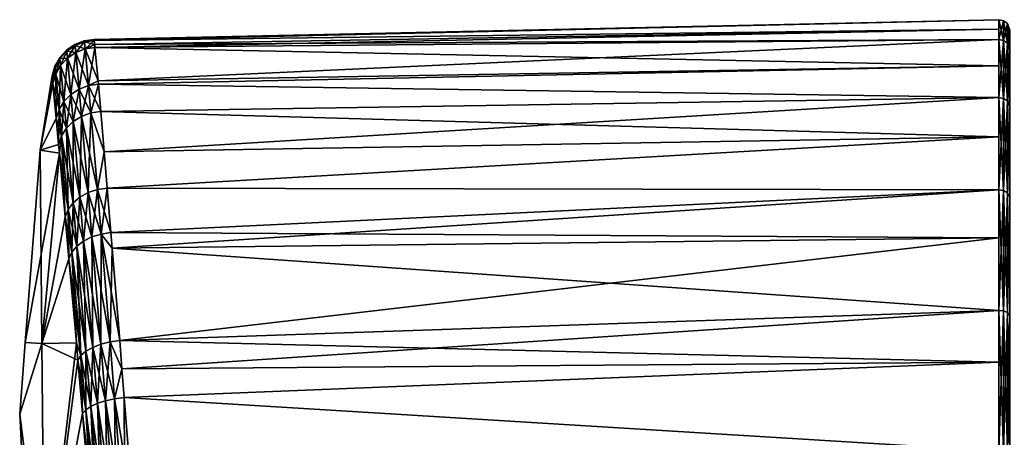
# Model space of a CAD drawing. Extents: x -0.061 to 0.061, y -0.218 to 0.031.
# Tile 467 of 656: x -0.061 to -0.033, y 0.003 to 0.015. Entities that reach past the tile are written whole.
import ezdxf

# ---------------------------------------------------------------- set-up
doc = ezdxf.new("R2010")
doc.units = 0
doc.layers.add('mesh', color=7, linetype='CONTINUOUS')

msp = doc.modelspace()

# ---------------------------------------------------------------- meshes
at = {"layer": 'mesh'}
mesh = msp.add_polyface(dxfattribs=at)
corners = [(-0.058891, 0.014607, 0.109096), (-0.059173, 0.014594, 0.108131), (-0.058894, 0.014635, 0.108131), (-0.058879, 0.014486, 0.110157), (-0.05917, 0.014565, 0.109096), (-0.059056, 0.013331, 0.114401), (-0.058775, 0.013374, 0.114407), (-0.058987, 0.012561, 0.115987), (-0.058784, 0.013468, 0.11408), (-0.059151, 0.014366, 0.110838), (-0.058871, 0.014408, 0.11084), (-0.058802, 0.010401, 0.119005), (-0.058524, 0.010443, 0.119021), (-0.058697, 0.009144, 0.12025), (-0.05861, 0.011466, 0.117588), (-0.058707, 0.012604, 0.115996), (-0.059064, 0.010314, 0.118948), (-0.058958, 0.009064, 0.120185), (-0.033403, 0.011885, 0.117888), (-0.033403, 0.01492, 0.110211), (-0.033403, 0.013887, 0.114241), (-0.033403, 0.013887, 0.10202), (-0.058784, 0.013468, 0.102181), (-0.058775, 0.013374, 0.101854), (-0.033403, 0.01492, 0.10605), (-0.058879, 0.014486, 0.106104), (-0.058871, 0.014408, 0.105421), (-0.058891, 0.014607, 0.107165), (-0.033403, 0.011885, 0.098373), (-0.05861, 0.011466, 0.098673), (-0.058524, 0.010443, 0.09724), (-0.058802, 0.010401, 0.097256), (-0.059056, 0.013331, 0.10186), (-0.059151, 0.014366, 0.105423), (-0.058707, 0.012604, 0.100265), (-0.058987, 0.012561, 0.100274), (-0.05842, 0.009185, 0.095993), (-0.059064, 0.010314, 0.097313), (-0.058697, 0.009144, 0.096011), (-0.033403, 0.010392, 0.119865), (-0.05842, 0.009185, 0.120268), (-0.033403, 0.012997, 0.116417), (-0.033403, 0.01519, 0.108131), (-0.033403, 0.014633, 0.112416), (-0.033403, 0.014633, 0.103845), (-0.033403, 0.012997, 0.099844), (-0.033403, 0.010392, 0.096396)]
mesh.append_faces([[corners[k] for k in face] for face in [(0, 1, 2, 2), (3, 4, 0, 0), (5, 6, 7, 7), (5, 8, 6, 6), (9, 10, 8, 8), (11, 12, 13, 13), (11, 14, 12, 12), (7, 14, 11, 11), (7, 15, 14, 14), (6, 15, 7, 7), (11, 16, 7, 7), (13, 17, 11, 11), (18, 14, 15, 15), (12, 14, 18, 18), (19, 3, 0, 0), (20, 8, 10, 10), (6, 8, 20, 20), (21, 22, 23, 23), (24, 25, 26, 26), (27, 25, 24, 24), (28, 29, 30, 30), (31, 30, 29, 29), (32, 23, 22, 22), (33, 25, 27, 27), (2, 1, 27, 27), (26, 32, 22, 22), (32, 34, 23, 23), (32, 35, 34, 34), (31, 36, 30, 30), (37, 38, 31, 31), (35, 29, 34, 34), (35, 31, 29, 29), (39, 40, 12, 12), (41, 15, 6, 6), (24, 42, 27, 27), (42, 2, 27, 27), (42, 0, 2, 2), (43, 10, 3, 3), (44, 26, 22, 22), (45, 34, 29, 29), (23, 34, 45, 45), (30, 36, 46, 46)]])
mesh = msp.add_polyface(dxfattribs=at)
corners = [(-0.033403, 0.012997, 0.116417), (-0.058775, 0.013374, 0.114407), (-0.033403, 0.013887, 0.114241), (-0.033403, 0.01492, 0.110211), (-0.058891, 0.014607, 0.109096), (-0.033403, 0.01519, 0.108131), (-0.033403, 0.014633, 0.112416), (-0.058879, 0.014486, 0.110157), (-0.058871, 0.014408, 0.11084), (-0.033403, 0.013887, 0.10202), (-0.058775, 0.013374, 0.101854), (-0.033403, 0.012997, 0.099844), (-0.033403, 0.014633, 0.103845), (-0.058784, 0.013468, 0.102181), (-0.033403, 0.01492, 0.10605), (-0.058871, 0.014408, 0.105421), (-0.0331, 0.014156, 0.10392), (-0.0331, 0.012736, 0.099993), (-0.0331, 0.012531, 0.099997), (-0.0331, 0.014343, 0.103922), (-0.0331, 0.01471, 0.108131), (-0.0331, 0.01489, 0.108131), (-0.0331, 0.014156, 0.112341), (-0.0331, 0.014343, 0.112339), (-0.0331, 0.012531, 0.116264), (-0.033272, 0.014605, 0.112409), (-0.033272, 0.012972, 0.116402), (-0.033272, 0.015161, 0.108131), (-0.033272, 0.014605, 0.103852), (-0.033272, 0.012972, 0.099859), (-0.033166, 0.014524, 0.112388), (-0.033166, 0.012899, 0.116361), (-0.033166, 0.015078, 0.108131), (-0.033166, 0.014524, 0.103873), (-0.033166, 0.012899, 0.0999), (-0.0331, 0.012736, 0.116268)]
mesh.append_faces([[corners[k] for k in face] for face in [(0, 1, 2, 2), (3, 4, 5, 5), (6, 7, 3, 3), (2, 8, 6, 6), (9, 10, 11, 11), (12, 13, 9, 9), (14, 15, 12, 12), (16, 17, 18, 18), (16, 19, 17, 17), (20, 19, 16, 16), (20, 21, 19, 19), (22, 21, 20, 20), (22, 23, 21, 21), (24, 23, 22, 22), (12, 5, 14, 14), (12, 9, 11, 11), (6, 3, 5, 5), (0, 2, 6, 6), (0, 25, 26, 26), (6, 25, 0, 0), (6, 27, 25, 25), (5, 27, 6, 6), (5, 28, 27, 27), (12, 28, 5, 5), (12, 29, 28, 28), (11, 29, 12, 12), (26, 30, 31, 31), (25, 30, 26, 26), (25, 32, 30, 30), (27, 32, 25, 25), (27, 33, 32, 32), (28, 33, 27, 27), (28, 34, 33, 33), (29, 34, 28, 28), (31, 23, 35, 35), (30, 23, 31, 31), (30, 21, 23, 23), (32, 21, 30, 30), (32, 19, 21, 21), (33, 19, 32, 32), (33, 17, 19, 19), (34, 17, 33, 33)]])
mesh = msp.add_polyface(dxfattribs=at)
corners = [(-0.060081, 0.013606, 0.108131), (-0.06, 0.013876, 0.108131), (-0.059997, 0.013848, 0.109059), (-0.059861, 0.014122, 0.108131), (-0.059858, 0.014094, 0.109072), (-0.05967, 0.01433, 0.108131), (-0.059667, 0.014302, 0.109083), (-0.059436, 0.01449, 0.108131), (-0.059433, 0.014462, 0.109091), (-0.060078, 0.013578, 0.109043), (-0.060059, 0.013387, 0.110689), (-0.059978, 0.013655, 0.110732), (-0.059839, 0.013898, 0.110771), (-0.059883, 0.012653, 0.114151), (-0.059744, 0.012883, 0.114242), (-0.059647, 0.014104, 0.110803), (-0.059553, 0.013079, 0.114316), (-0.059414, 0.014263, 0.110825), (-0.059997, 0.013848, 0.107202), (-0.060078, 0.013578, 0.107218), (-0.059858, 0.014094, 0.107189), (-0.059667, 0.014302, 0.107178), (-0.059433, 0.014462, 0.10717), (-0.059978, 0.013655, 0.105529), (-0.060059, 0.013387, 0.105572), (-0.059839, 0.013898, 0.10549), (-0.059647, 0.014104, 0.105458), (-0.059414, 0.014263, 0.105436), (-0.059883, 0.012653, 0.10211), (-0.059744, 0.012883, 0.10202), (-0.059553, 0.013079, 0.101945), (-0.059319, 0.013231, 0.101891)]
mesh.append_faces([[corners[k] for k in face] for face in [(0, 1, 2, 2), (1, 3, 4, 4), (3, 5, 6, 6), (5, 7, 8, 8), (2, 9, 0, 0), (2, 10, 9, 9), (11, 10, 2, 2), (4, 2, 1, 1), (4, 11, 2, 2), (12, 11, 4, 4), (12, 13, 11, 11), (14, 13, 12, 12), (6, 4, 3, 3), (6, 12, 4, 4), (15, 12, 6, 6), (15, 14, 12, 12), (16, 14, 15, 15), (8, 6, 5, 5), (8, 15, 6, 6), (17, 15, 8, 8), (17, 16, 15, 15), (18, 0, 19, 19), (18, 1, 0, 0), (20, 1, 18, 18), (20, 3, 1, 1), (21, 3, 20, 20), (21, 5, 3, 3), (22, 5, 21, 21), (22, 7, 5, 5), (23, 19, 24, 24), (23, 18, 19, 19), (25, 18, 23, 23), (25, 20, 18, 18), (26, 20, 25, 25), (26, 21, 20, 20), (27, 21, 26, 26), (27, 22, 21, 21), (28, 23, 24, 24), (29, 25, 23, 23), (30, 26, 25, 25), (31, 26, 30, 30), (31, 27, 26, 26)]])
mesh = msp.add_polyface(dxfattribs=at)
corners = [(-0.059436, 0.01449, 0.108131), (-0.059173, 0.014594, 0.108131), (-0.05917, 0.014565, 0.109096), (-0.058891, 0.014607, 0.109096), (-0.058879, 0.014486, 0.110157), (-0.059151, 0.014366, 0.110838), (-0.058784, 0.013468, 0.11408), (-0.059056, 0.013331, 0.114401), (-0.058871, 0.014408, 0.11084), (-0.059297, 0.010187, 0.118852), (-0.059488, 0.010025, 0.118721), (-0.059484, 0.012318, 0.115879), (-0.05938, 0.008801, 0.119932), (-0.059319, 0.013231, 0.11437), (-0.059553, 0.013079, 0.114316), (-0.059414, 0.014263, 0.110825), (-0.059251, 0.012464, 0.115947), (-0.059064, 0.010314, 0.118948), (-0.05919, 0.008947, 0.120077), (-0.059433, 0.014462, 0.109091), (-0.058987, 0.012561, 0.115987), (-0.058802, 0.010401, 0.119005), (-0.058958, 0.009064, 0.120185), (-0.05917, 0.014565, 0.107165), (-0.059433, 0.014462, 0.10717), (-0.059151, 0.014366, 0.105423), (-0.059414, 0.014263, 0.105436), (-0.058891, 0.014607, 0.107165), (-0.059056, 0.013331, 0.10186), (-0.059319, 0.013231, 0.101891), (-0.058871, 0.014408, 0.105421), (-0.058879, 0.014486, 0.106104), (-0.058987, 0.012561, 0.100274), (-0.059251, 0.012464, 0.100314), (-0.059553, 0.013079, 0.101945), (-0.059484, 0.012318, 0.100382), (-0.059297, 0.010187, 0.097409), (-0.058958, 0.009064, 0.096076), (-0.059064, 0.010314, 0.097313), (-0.059488, 0.010025, 0.09754), (-0.05919, 0.008947, 0.096184), (-0.058802, 0.010401, 0.097256), (-0.059676, 0.012131, 0.100476)]
mesh.append_faces([[corners[k] for k in face] for face in [(0, 1, 2, 2), (3, 2, 1, 1), (4, 5, 2, 2), (5, 6, 7, 7), (4, 8, 5, 5), (9, 10, 11, 11), (9, 12, 10, 10), (13, 14, 15, 15), (16, 11, 13, 13), (16, 9, 11, 11), (17, 9, 16, 16), (17, 18, 9, 9), (2, 19, 0, 0), (2, 15, 19, 19), (5, 15, 2, 2), (5, 13, 15, 15), (7, 13, 5, 5), (7, 16, 13, 13), (20, 16, 7, 7), (20, 17, 16, 16), (21, 22, 17, 17), (23, 0, 24, 24), (23, 1, 0, 0), (25, 24, 26, 26), (25, 23, 24, 24), (27, 23, 25, 25), (27, 1, 23, 23), (28, 26, 29, 29), (28, 25, 26, 26), (30, 25, 28, 28), (30, 31, 25, 25), (29, 32, 28, 28), (29, 33, 32, 32), (34, 33, 29, 29), (34, 35, 33, 33), (36, 37, 38, 38), (39, 40, 36, 36), (33, 41, 32, 32), (33, 38, 41, 41), (35, 38, 33, 33), (35, 36, 38, 38), (42, 39, 36, 36)]])
mesh = msp.add_polyface(dxfattribs=at)
corners = [(-0.060418, 0.011507, 0.108131), (-0.060059, 0.013387, 0.110689), (-0.059963, 0.012401, 0.114048), (-0.060078, 0.013578, 0.109043), (-0.060081, 0.013606, 0.108131), (-0.059895, 0.011672, 0.115543), (-0.059872, 0.011422, 0.115891), (-0.059978, 0.013655, 0.110732), (-0.059883, 0.012653, 0.114151), (-0.059815, 0.011912, 0.115671), (-0.059627, 0.009837, 0.118563), (-0.059709, 0.009634, 0.118386), (-0.059744, 0.012883, 0.114242), (-0.059676, 0.012131, 0.115785), (-0.059488, 0.010025, 0.118721), (-0.059553, 0.013079, 0.114316), (-0.059484, 0.012318, 0.115879), (-0.059319, 0.013231, 0.11437), (-0.059872, 0.011422, 0.10037), (-0.059895, 0.011672, 0.100718), (-0.060836, 0.00609, 0.108131), (-0.060078, 0.013578, 0.107218), (-0.060059, 0.013387, 0.105572), (-0.059963, 0.012401, 0.102213), (-0.059883, 0.012653, 0.10211), (-0.059744, 0.012883, 0.10202), (-0.059978, 0.013655, 0.105529), (-0.059553, 0.013079, 0.101945), (-0.059839, 0.013898, 0.10549), (-0.059484, 0.012318, 0.100382), (-0.059676, 0.012131, 0.100476), (-0.059815, 0.011912, 0.10059), (-0.059709, 0.009634, 0.097875), (-0.059627, 0.009837, 0.097698), (-0.05938, 0.008801, 0.096329), (-0.059488, 0.010025, 0.09754), (-0.059297, 0.010187, 0.097409)]
mesh.append_faces([[corners[k] for k in face] for face in [(0, 1, 2, 2), (0, 3, 1, 1), (4, 3, 0, 0), (0, 5, 6, 6), (2, 5, 0, 0), (7, 2, 1, 1), (8, 2, 7, 7), (8, 5, 2, 2), (9, 5, 8, 8), (9, 6, 5, 5), (10, 6, 9, 9), (10, 11, 6, 6), (12, 9, 8, 8), (13, 9, 12, 12), (13, 10, 9, 9), (14, 10, 13, 13), (15, 13, 12, 12), (16, 13, 15, 15), (16, 14, 13, 13), (17, 16, 15, 15), (0, 18, 19, 19), (20, 18, 0, 0), (21, 4, 0, 0), (0, 22, 21, 21), (0, 23, 22, 22), (19, 23, 0, 0), (24, 22, 23, 23), (25, 26, 24, 24), (27, 28, 25, 25), (25, 29, 27, 27), (25, 30, 29, 29), (24, 30, 25, 25), (24, 31, 30, 30), (23, 31, 24, 24), (31, 18, 32, 32), (31, 19, 18, 18), (23, 19, 31, 31), (33, 34, 35, 35), (30, 36, 29, 29), (31, 35, 30, 30), (31, 33, 35, 35), (32, 33, 31, 31)]])
mesh = msp.add_polyface(dxfattribs=at)
corners = [(-0.033403, 0.010392, 0.119865), (-0.058524, 0.010443, 0.119021), (-0.033403, 0.011885, 0.117888), (-0.033403, 0.00904, 0.120925), (-0.05842, 0.009185, 0.120268), (-0.033403, 0.006991, 0.122532), (-0.058385, 0.00875, 0.120574), (-0.058707, 0.012604, 0.115996), (-0.033403, 0.012997, 0.116417), (-0.033403, 0.011885, 0.098373), (-0.058524, 0.010443, 0.09724), (-0.033403, 0.010392, 0.096396), (-0.033403, 0.012997, 0.099844), (-0.05861, 0.011466, 0.098673), (-0.058385, 0.00875, 0.095687), (-0.033403, 0.00904, 0.095336), (-0.0331, 0.009946, 0.096628), (-0.0331, 0.010178, 0.096606), (-0.0331, 0.006838, 0.093987), (-0.0331, 0.012531, 0.099997), (-0.0331, 0.012736, 0.099993), (-0.0331, 0.009946, 0.119633), (-0.0331, 0.012736, 0.116268), (-0.0331, 0.012531, 0.116264), (-0.0331, 0.010178, 0.119655), (-0.0331, 0.006577, 0.122219), (-0.033403, 0.006991, 0.093729), (-0.033272, 0.010371, 0.119845), (-0.033272, 0.006976, 0.122507), (-0.033272, 0.012972, 0.116402), (-0.033272, 0.010371, 0.096416), (-0.033272, 0.012972, 0.099859), (-0.033272, 0.006976, 0.093754), (-0.033166, 0.010312, 0.119787), (-0.033166, 0.006934, 0.122436), (-0.033166, 0.012899, 0.116361), (-0.033166, 0.010312, 0.096474), (-0.033166, 0.012899, 0.0999), (-0.033166, 0.006934, 0.093825), (-0.0331, 0.006838, 0.122274)]
mesh.append_faces([[corners[k] for k in face] for face in [(0, 1, 2, 2), (3, 4, 0, 0), (5, 6, 3, 3), (2, 7, 8, 8), (9, 10, 11, 11), (12, 13, 9, 9), (11, 14, 15, 15), (16, 17, 18, 18), (19, 17, 16, 16), (19, 20, 17, 17), (21, 22, 23, 23), (21, 24, 22, 22), (25, 24, 21, 21), (11, 12, 9, 9), (11, 15, 26, 26), (0, 2, 8, 8), (5, 3, 0, 0), (5, 27, 28, 28), (0, 27, 5, 5), (0, 29, 27, 27), (8, 29, 0, 0), (12, 30, 31, 31), (11, 30, 12, 12), (11, 32, 30, 30), (26, 32, 11, 11), (28, 33, 34, 34), (27, 33, 28, 28), (27, 35, 33, 33), (29, 35, 27, 27), (31, 36, 37, 37), (30, 36, 31, 31), (30, 38, 36, 36), (32, 38, 30, 30), (33, 24, 34, 34), (33, 35, 24, 24), (36, 17, 37, 37), (36, 38, 17, 17), (34, 24, 39, 39), (35, 22, 24, 24), (37, 17, 20, 20), (38, 18, 17, 17)]])
mesh = msp.add_polyface(dxfattribs=at)
corners = [(-0.060836, 0.00609, 0.108131), (-0.060418, 0.011507, 0.108131), (-0.060371, 0.006055, 0.115827), (-0.059709, 0.009634, 0.118386), (-0.059603, 0.008451, 0.119559), (-0.059872, 0.011422, 0.115891), (-0.059395, 0.00608, 0.12123), (-0.059352, 0.005589, 0.121575), (-0.059627, 0.009837, 0.118563), (-0.059266, 0.00572, 0.121803), (-0.059521, 0.008633, 0.119756), (-0.059488, 0.010025, 0.118721), (-0.05938, 0.008801, 0.119932), (-0.059124, 0.005843, 0.122006), (-0.05919, 0.008947, 0.120077), (-0.059297, 0.010187, 0.118852), (-0.058934, 0.005951, 0.122175), (-0.058958, 0.009064, 0.120185), (-0.059064, 0.010314, 0.118948), (-0.058705, 0.006039, 0.122301), (-0.0588, 0.004372, 0.122921), (-0.058697, 0.009144, 0.12025), (-0.060371, 0.006055, 0.100434), (-0.059395, 0.00608, 0.095031), (-0.059603, 0.008451, 0.096702), (-0.059872, 0.011422, 0.10037), (-0.059709, 0.009634, 0.097875), (-0.059064, 0.010314, 0.097313), (-0.058958, 0.009064, 0.096076), (-0.058697, 0.009144, 0.096011), (-0.059297, 0.010187, 0.097409), (-0.05919, 0.008947, 0.096184), (-0.059488, 0.010025, 0.09754), (-0.05938, 0.008801, 0.096329), (-0.059627, 0.009837, 0.097698), (-0.059521, 0.008633, 0.096505), (-0.059266, 0.00572, 0.094458), (-0.059352, 0.005589, 0.094686), (-0.059124, 0.005843, 0.094255), (-0.058934, 0.005951, 0.094086), (-0.058705, 0.006039, 0.09396)]
mesh.append_faces([[corners[k] for k in face] for face in [(0, 1, 2, 2), (2, 3, 4, 4), (2, 5, 3, 3), (1, 5, 2, 2), (2, 6, 7, 7), (4, 6, 2, 2), (4, 3, 8, 8), (4, 9, 6, 6), (4, 10, 9, 9), (8, 10, 4, 4), (9, 7, 6, 6), (11, 10, 8, 8), (12, 10, 11, 11), (12, 9, 10, 10), (13, 9, 12, 12), (14, 12, 15, 15), (14, 13, 12, 12), (16, 13, 14, 14), (17, 14, 18, 18), (17, 16, 14, 14), (19, 16, 17, 17), (19, 20, 16, 16), (21, 19, 17, 17), (22, 23, 24, 24), (22, 25, 0, 0), (22, 26, 25, 25), (24, 26, 22, 22), (27, 28, 29, 29), (30, 31, 28, 28), (32, 33, 31, 31), (34, 35, 33, 33), (26, 35, 34, 34), (24, 35, 26, 26), (24, 23, 35, 35), (36, 23, 37, 37), (36, 35, 23, 23), (38, 35, 36, 36), (38, 33, 35, 35), (39, 33, 38, 38), (39, 31, 33, 33), (40, 31, 39, 39), (40, 28, 31, 31)]])
mesh = msp.add_polyface(dxfattribs=at)
corners = [(-0.033, -0.001557, 0.108131), (-0.033, 0.008902, 0.095304), (-0.033, 0.010146, 0.096428), (-0.033, 0.011269, 0.097672), (-0.033403, 0.003021, 0.12424), (-0.058047, 0.004536, 0.123164), (-0.033403, 0.005529, 0.123161), (-0.033403, 0.001572, 0.124455), (-0.057804, 0.001479, 0.124019), (-0.058175, 0.006141, 0.122404), (-0.033403, 0.006991, 0.122532), (-0.033403, 0.003021, 0.092021), (-0.057804, 0.001479, 0.092242), (-0.033403, 0.001572, 0.091806), (-0.033403, 0.005529, 0.0931), (-0.058047, 0.004536, 0.093097), (-0.033403, 0.006991, 0.093729), (-0.058112, 0.005345, 0.09348), (-0.033403, 0.00904, 0.095336), (-0.058175, 0.006141, 0.093857), (-0.0331, 0.002653, 0.092417), (-0.0331, 0.002939, 0.09231), (-0.0331, -0.001259, 0.091686), (-0.0331, 0.006577, 0.094042), (-0.0331, 0.006838, 0.093987), (-0.0331, 0.009946, 0.096628), (-0.0331, 0.002653, 0.123844), (-0.0331, 0.006838, 0.122274), (-0.0331, 0.006577, 0.122219), (-0.0331, 0.002939, 0.123951), (-0.0331, -0.001557, 0.124398), (-0.0331, -0.001259, 0.124575), (-0.033403, -0.001254, 0.124875), (-0.033272, 0.003013, 0.124212), (-0.033272, 0.006976, 0.122507), (-0.033272, 0.003013, 0.092049), (-0.033272, 0.006976, 0.093754), (-0.033272, -0.001255, 0.091415), (-0.033403, -0.001254, 0.091386), (-0.033166, 0.00299, 0.124132), (-0.033272, -0.001255, 0.124846), (-0.033166, 0.006934, 0.122436), (-0.033166, 0.00299, 0.092129), (-0.033166, 0.006934, 0.093825), (-0.033166, -0.001256, 0.091498), (-0.033166, -0.001256, 0.124763)]
mesh.append_faces([[corners[k] for k in face] for face in [(0, 1, 2, 2), (3, 0, 2, 2), (4, 5, 6, 6), (7, 8, 4, 4), (6, 9, 10, 10), (11, 12, 13, 13), (14, 15, 11, 11), (16, 17, 14, 14), (18, 19, 16, 16), (20, 21, 22, 22), (23, 21, 20, 20), (23, 24, 21, 21), (25, 24, 23, 23), (26, 27, 28, 28), (26, 29, 27, 27), (30, 29, 26, 26), (30, 31, 29, 29), (11, 16, 14, 14), (4, 6, 10, 10), (32, 7, 4, 4), (4, 33, 32, 32), (4, 34, 33, 33), (10, 34, 4, 4), (16, 35, 36, 36), (11, 35, 16, 16), (11, 37, 35, 35), (38, 37, 11, 11), (33, 39, 40, 40), (33, 41, 39, 39), (34, 41, 33, 33), (36, 42, 43, 43), (35, 42, 36, 36), (35, 44, 42, 42), (37, 44, 35, 35), (39, 29, 45, 45), (39, 27, 29, 29), (41, 27, 39, 39), (43, 21, 24, 24), (42, 21, 43, 43), (42, 22, 21, 21), (44, 22, 42, 42)]])
mesh = msp.add_polyface(dxfattribs=at)
corners = [(-0.058697, 0.009144, 0.12025), (-0.05842, 0.009185, 0.120268), (-0.058385, 0.00875, 0.120574), (-0.058524, 0.010443, 0.119021), (-0.058175, 0.006141, 0.122404), (-0.058447, 0.006103, 0.122379), (-0.058112, 0.005345, 0.122781), (-0.058317, 0.004502, 0.123136), (-0.058687, -0.000927, 0.123676), (-0.058782, -0.000947, 0.123429), (-0.058834, 0.000753, 0.1235), (-0.058732, -0.001507, 0.123392), (-0.05869, 0.000801, 0.12372), (-0.058542, -0.000903, 0.123896), (-0.058501, 0.000846, 0.123904), (-0.0588, 0.004372, 0.122921), (-0.058354, -0.000877, 0.124081), (-0.058572, 0.004446, 0.123053), (-0.058705, 0.006039, 0.122301), (-0.058277, 0.000888, 0.124044), (-0.058447, 0.006103, 0.093882), (-0.058175, 0.006141, 0.093857), (-0.058385, 0.00875, 0.095687), (-0.058802, 0.010401, 0.097256), (-0.058697, 0.009144, 0.096011), (-0.05842, 0.009185, 0.095993), (-0.058958, 0.009064, 0.096076), (-0.058705, 0.006039, 0.09396), (-0.058572, 0.004446, 0.093208), (-0.058934, 0.005951, 0.094086), (-0.0588, 0.004372, 0.09334), (-0.058317, 0.004502, 0.093125), (-0.058112, 0.005345, 0.09348), (-0.058501, 0.000846, 0.092357), (-0.05899, 0.004284, 0.093516), (-0.05869, 0.000801, 0.092541), (-0.058277, 0.000888, 0.092217), (-0.058027, 0.000924, 0.092128), (-0.05813, -0.00085, 0.092039), (-0.058354, -0.000877, 0.09218), (-0.058542, -0.000903, 0.092365), (-0.058834, 0.000753, 0.092761), (-0.058687, -0.000927, 0.092585), (-0.058782, -0.000947, 0.092832), (-0.058732, -0.001507, 0.092869), (-0.058927, 0.000706, 0.093007)]
mesh.append_faces([[corners[k] for k in face] for face in [(0, 1, 2, 2), (0, 3, 1, 1), (4, 0, 2, 2), (4, 5, 0, 0), (6, 7, 5, 5), (8, 9, 10, 10), (8, 11, 9, 9), (12, 8, 10, 10), (13, 8, 12, 12), (14, 12, 15, 15), (14, 13, 12, 12), (16, 13, 14, 14), (17, 15, 18, 18), (17, 14, 15, 15), (19, 14, 17, 17), (19, 16, 14, 14), (5, 18, 0, 0), (5, 17, 18, 18), (7, 17, 5, 5), (7, 19, 17, 17), (20, 21, 22, 22), (23, 24, 25, 25), (20, 26, 27, 27), (20, 24, 26, 26), (22, 24, 20, 20), (22, 25, 24, 24), (28, 29, 30, 30), (28, 27, 29, 29), (31, 27, 28, 28), (31, 20, 27, 27), (32, 20, 31, 31), (33, 34, 35, 35), (36, 30, 33, 33), (36, 28, 30, 30), (37, 31, 28, 28), (33, 38, 36, 36), (35, 39, 33, 33), (35, 40, 39, 39), (41, 40, 35, 35), (41, 42, 40, 40), (42, 43, 44, 44), (45, 43, 42, 42)]])
mesh = msp.add_polyface(dxfattribs=at)
corners = [(-0.058112, 0.005345, 0.122781), (-0.058447, 0.006103, 0.122379), (-0.058175, 0.006141, 0.122404), (-0.058047, 0.004536, 0.123164), (-0.058317, 0.004502, 0.123136), (-0.057804, 0.001479, 0.124019), (-0.058027, 0.000924, 0.124133), (-0.057762, 0.000952, 0.124166), (-0.057882, -0.000824, 0.124313), (-0.057621, -0.000799, 0.124348), (-0.057474, -0.002559, 0.124233), (-0.05813, -0.00085, 0.124222), (-0.058354, -0.000877, 0.124081), (-0.058277, 0.000888, 0.124044), (-0.057813, -0.004536, 0.123974), (-0.033403, 0.001572, 0.124455), (-0.033403, 0.00904, 0.120925), (-0.058385, 0.00875, 0.120574), (-0.05842, 0.009185, 0.120268), (-0.033403, 0.005529, 0.123161), (-0.033403, 0.005529, 0.0931), (-0.058112, 0.005345, 0.09348), (-0.058047, 0.004536, 0.093097), (-0.033403, 0.00904, 0.095336), (-0.058385, 0.00875, 0.095687), (-0.058175, 0.006141, 0.093857), (-0.033403, 0.001572, 0.091806), (-0.057762, 0.000952, 0.092095), (-0.057621, -0.000799, 0.091913), (-0.057804, 0.001479, 0.092242), (-0.058027, 0.000924, 0.092128), (-0.058447, 0.006103, 0.093882), (-0.058572, 0.004446, 0.093208), (-0.058277, 0.000888, 0.092217), (-0.058317, 0.004502, 0.093125), (-0.057882, -0.000824, 0.091948), (-0.05813, -0.00085, 0.092039), (-0.058501, 0.000846, 0.092357), (-0.058354, -0.000877, 0.09218), (-0.057474, -0.002559, 0.092028), (-0.057568, -0.00453, 0.092196), (-0.057813, -0.004536, 0.092287), (-0.033403, -0.001254, 0.124875), (-0.033403, 0.003021, 0.12424), (-0.033403, 0.006991, 0.122532), (-0.033403, 0.003021, 0.092021), (-0.033403, 0.006991, 0.093729), (-0.033403, 0.010392, 0.096396), (-0.05842, 0.009185, 0.095993)]
mesh.append_faces([[corners[k] for k in face] for face in [(0, 1, 2, 2), (3, 4, 0, 0), (5, 4, 3, 3), (5, 6, 4, 4), (7, 6, 5, 5), (7, 8, 6, 6), (9, 8, 7, 7), (10, 8, 9, 9), (11, 12, 13, 13), (6, 13, 4, 4), (6, 11, 13, 13), (8, 11, 6, 6), (8, 14, 11, 11), (15, 7, 5, 5), (9, 7, 15, 15), (16, 17, 18, 18), (19, 0, 2, 2), (3, 0, 19, 19), (20, 21, 22, 22), (23, 24, 25, 25), (26, 27, 28, 28), (29, 27, 26, 26), (30, 27, 29, 29), (21, 25, 31, 31), (22, 30, 29, 29), (30, 32, 33, 33), (22, 34, 30, 30), (22, 21, 34, 34), (30, 28, 27, 27), (30, 35, 28, 28), (33, 35, 30, 30), (33, 36, 35, 35), (37, 38, 36, 36), (35, 39, 28, 28), (36, 40, 35, 35), (38, 41, 36, 36), (42, 10, 9, 9), (43, 5, 3, 3), (44, 2, 17, 17), (45, 22, 29, 29), (46, 25, 21, 21), (47, 48, 24, 24)]])
mesh = msp.add_polyface(dxfattribs=at)
corners = [(-0.060992, 0.004068, 0.108131), (-0.060292, -0.001554, 0.11574), (-0.06071, -0.001505, 0.108131), (-0.060371, 0.006055, 0.115827), (-0.060836, 0.00609, 0.108131), (-0.058782, -0.000947, 0.123429), (-0.058732, -0.001507, 0.123392), (-0.058927, 0.000706, 0.123254), (-0.059221, 0.004081, 0.122296), (-0.059352, 0.005589, 0.121575), (-0.059266, 0.00572, 0.121803), (-0.059133, 0.004186, 0.122533), (-0.058834, 0.000753, 0.1235), (-0.059124, 0.005843, 0.122006), (-0.05899, 0.004284, 0.122745), (-0.05869, 0.000801, 0.12372), (-0.058934, 0.005951, 0.122175), (-0.0588, 0.004372, 0.122921), (-0.060371, 0.006055, 0.100434), (-0.060292, -0.001554, 0.100521), (-0.059395, 0.00608, 0.095031), (-0.059352, 0.005589, 0.094686), (-0.059221, 0.004081, 0.093965), (-0.058927, 0.000706, 0.093007), (-0.058782, -0.000947, 0.092832), (-0.058732, -0.001507, 0.092869), (-0.059133, 0.004186, 0.093728), (-0.059266, 0.00572, 0.094458), (-0.05899, 0.004284, 0.093516), (-0.059124, 0.005843, 0.094255), (-0.0588, 0.004372, 0.09334), (-0.058934, 0.005951, 0.094086), (-0.058834, 0.000753, 0.092761), (-0.05869, 0.000801, 0.092541), (-0.058501, 0.000846, 0.092357), (-0.058687, -0.000927, 0.092585)]
mesh.append_faces([[corners[k] for k in face] for face in [(0, 1, 2, 2), (0, 3, 1, 1), (4, 3, 0, 0), (1, 5, 6, 6), (7, 5, 1, 1), (1, 8, 7, 7), (1, 9, 8, 8), (3, 9, 1, 1), (10, 8, 9, 9), (11, 8, 10, 10), (11, 7, 8, 8), (12, 7, 11, 11), (12, 5, 7, 7), (13, 11, 10, 10), (14, 11, 13, 13), (14, 12, 11, 11), (15, 12, 14, 14), (16, 14, 13, 13), (17, 14, 16, 16), (17, 15, 14, 14), (18, 4, 0, 0), (18, 19, 20, 20), (0, 19, 18, 18), (0, 2, 19, 19), (19, 21, 20, 20), (19, 22, 21, 21), (23, 22, 19, 19), (19, 24, 23, 23), (19, 25, 24, 24), (26, 21, 22, 22), (26, 27, 21, 21), (28, 27, 26, 26), (28, 29, 27, 27), (30, 29, 28, 28), (30, 31, 29, 29), (32, 22, 23, 23), (32, 26, 22, 22), (33, 26, 32, 32), (33, 28, 26, 26), (34, 30, 28, 28), (23, 35, 32, 32)]])

doc.saveas('drawing.dxf')
